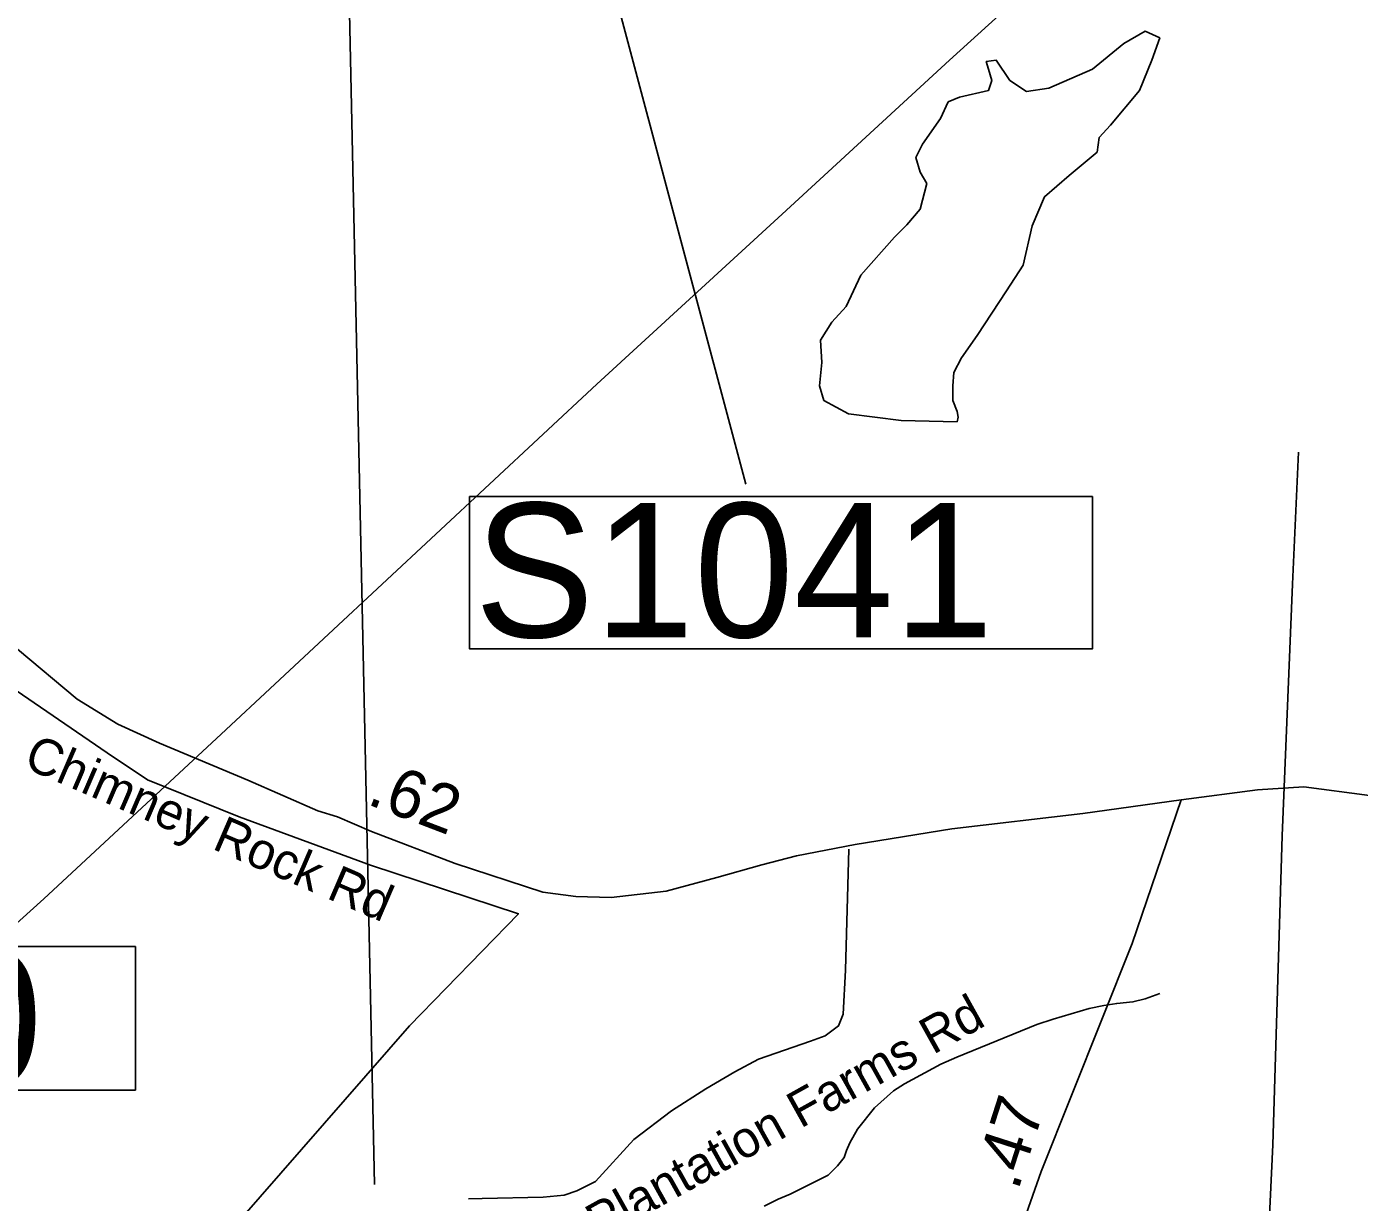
# Model space of a CAD drawing. Extents: x 1662474 to 1856135, y 779280 to 917889.
# Drawn here: x 1720345 to 1723820, y 842490 to 845555 of the extents above; entities that cross this region are included whole.
import ezdxf

# ---------------------------------------------------------------- set-up
doc = ezdxf.new("R2010")
doc.units = 0
for name, color, linetype in [('Exist Boundary Political City Limit New', 7, 'Continuous'), ('Exist Hydrographic Misc Water Feature', 7, 'Continuous'), ('Exist Hydrographic Pond Under 1500 Sq Ft', 7, 'Continuous'), ('Exist Road Non-System Type 51', 7, 'Continuous'), ('Exist Road Non-System Type 51 Label', 7, 'Continuous'), ('Exist Road Primary Interstate Structure Cantilever Sign Number Label', 7, 'Continuous'), ('Exist Road Primary Interstate Structure Ovrhead Sign CELL', 7, 'Continuous'), ('Exist Road Secondary Mileage Hundredths English Label', 7, 'Continuous'), ('Exist Road Secondary Mileage Tenths English Label', 7, 'Continuous'), ('Exist Road Secondary Structure Ovrhead Sign Number Label', 7, 'Continuous'), ('Exist Road Secondary Type 51 Attributed', 7, 'Continuous'), ('Exist Road Secondary Type 51 Label', 7, 'Continuous'), ('Exist Utilities Electrical Transmission Line', 7, 'Continuous'), ('Map Preparation Boundary City Limit Buffer Line', 7, 'Continuous')]:
    doc.layers.add(name, color=color, linetype=linetype)

msp = doc.modelspace()

# ---------------------------------------------------------------- linework, layer by layer
at = {"layer": 'Exist Boundary Political City Limit New'}
msp.add_lwpolyline([(1720840.2, 842373.8), (1721343.4, 842950.2), (1721627.4, 843242.4), (1721242.1, 843368.8), (1720898.9, 843495.1), (1720660.6, 843591.7), (1720555.5, 843661.8), (1720223.1, 843888.9)], dxfattribs=at)
at = {"layer": 'Exist Hydrographic Misc Water Feature'}
msp.add_lwpolyline([(1723299.5, 843034.3), (1723261.6, 843020.3), (1723229.4, 843012.7), (1723187.2, 843008.6), (1723153.3, 843002.8), (1723115.2, 842995.4), (1723021.1, 842967.7), (1722979, 842953.8), (1722770.5, 842868.6), (1722728.3, 842850.6), (1722634.1, 842799.2), (1722605.6, 842780.9), (1722555.6, 842736.8), (1722511.1, 842681.1), (1722491, 842645.3), (1722483, 842625), (1722476.9, 842607.1), (1722458.8, 842585.3), (1722434.6, 842561.2), (1722408.6, 842547.8), (1722336.2, 842511.5), (1722304.2, 842498.2), (1722268.1, 842480)], dxfattribs=at)
at = {"layer": 'Exist Hydrographic Pond Under 1500 Sq Ft'}
for points in [[(1722747.8, 845359.2), (1722777, 845370.9), (1722852.8, 845388.4), (1722861.6, 845414.7), (1722852.8, 845443.8), (1722847, 845464.2), (1722873.3, 845467.2), (1722908.3, 845414.7), (1722952.1, 845385.5), (1723010.4, 845394.2), (1723124.2, 845443.8), (1723206, 845510.9), (1723261.4, 845543), (1723299.3, 845525.5), (1723278.9, 845467.2), (1723246.8, 845388.4), (1723170.9, 845298), (1723141.8, 845265.9), (1723135.9, 845228), (1723063, 845166.7), (1722998.8, 845111.3), (1722966.7, 845035.5), (1722943.3, 844933.4), (1722899.5, 844866.3), (1722823.7, 844749.6), (1722782.8, 844691.3), (1722762.4, 844653.4), (1722759.5, 844618.4), (1722759.5, 844580.4), (1722771.1, 844551.3), (1722774.1, 844536.7), (1722771.1, 844525), (1722625.2, 844527.9)], [(1722625.2, 844527.9), (1722488.1, 844545.4), (1722423.9, 844580.4), (1722412.2, 844618.4), (1722418, 844679.6), (1722415.1, 844738), (1722444.3, 844784.6), (1722482.2, 844825.5), (1722520.2, 844907.1), (1722607.7, 845006.3), (1722639.8, 845038.4), (1722674.8, 845079.2), (1722692.3, 845146.3), (1722674.8, 845175.5), (1722663.2, 845213.4), (1722680.7, 845248.4), (1722727.4, 845315.5), (1722747.8, 845359.2)]]:
    msp.add_lwpolyline(points, dxfattribs=at)
at = {"layer": 'Exist Road Non-System Type 51'}
msp.add_lwpolyline([(1722488.8, 843410.9), (1722480.4, 843095.4), (1722473.6, 842980.8), (1722462, 842950), (1722427.2, 842923.9), (1722388.8, 842909.9), (1722253.4, 842863.2), (1722191.9, 842829.9), (1722115.9, 842786), (1722026.4, 842728.8), (1721928.4, 842654), (1721828.4, 842544.2), (1721779.4, 842519.6), (1721746.9, 842508.9), (1721691.9, 842503.6), (1721532.4, 842500.4), (1721496.9, 842499.4)], dxfattribs=at)
at = {"layer": 'Exist Road Primary Interstate Structure Cantilever Sign Number Label'}
msp.add_line((1721147.2, 847447.7), (1721252.2, 842536.5), dxfattribs=at)
at = {"layer": 'Exist Road Primary Interstate Structure Ovrhead Sign CELL'}
msp.add_lwpolyline([(1719048.7, 843156.8), (1720628.8, 843156.8), (1720628.8, 842782.7), (1719048.7, 842782.7)], close=True, dxfattribs=at)
at = {"layer": 'Exist Road Secondary Structure Ovrhead Sign Number Label'}
msp.add_line((1721449.8, 847248.7), (1722220.5, 844361.9), dxfattribs=at)
msp.add_lwpolyline([(1721500.1, 844329.8), (1723124, 844329.8), (1723124, 843932.5), (1721500.1, 843932.5)], close=True, dxfattribs=at)
at = {"layer": 'Exist Road Secondary Type 51 Attributed'}
for points in [[(1720321, 843932.4), (1720477.2, 843802), (1720582.7, 843736.4), (1720691.9, 843686.9), (1720921.7, 843590.4), (1721104.6, 843511), (1721155.3, 843495.2), (1721244.2, 843456.6), (1721462.5, 843373.3), (1721691, 843298.4), (1721777.4, 843287), (1721868.8, 843284.5), (1722012.2, 843301), (1722144.3, 843336.5), (1722261.7, 843369.5), (1722351.9, 843393.6), (1722505.5, 843422.8), (1722756.9, 843463.5), (1723098.5, 843503.4), (1723355.3, 843539.6)], [(1723355.3, 843539.6), (1723554.5, 843565.1), (1723675.3, 843572.8), (1723846.3, 843551), (1724370.5, 843420.3), (1724449.2, 843408.9), (1724545.6, 843402.3), (1725051.8, 843415.9)], [(1722192.8, 840360.3), (1722495.2, 841190.2), (1722520.8, 841260.3), (1722701.2, 841747.1), (1722989.8, 842570.5), (1723227.7, 843164.5), (1723355.3, 843539.6)]]:
    msp.add_lwpolyline(points, dxfattribs=at)
at = {"layer": 'Exist Utilities Electrical Transmission Line'}
for points in [[(1715050.5, 839158.9), (1715309, 839376.4), (1715546.5, 839503.8), (1716319.7, 839914), (1716772.7, 840161.3), (1716914.2, 840269.9), (1717101.9, 840420.2), (1717687.4, 840890.3), (1718124.1, 841275.8), (1718657.7, 841754.5), (1719177.1, 842205.4), (1719690.2, 842650.1), (1720389.8, 843281.2), (1720852.7, 843710.6), (1721831.4, 844622.9), (1722314.6, 845066.1), (1722751.4, 845467.6), (1723167.9, 845845.5)], [(1723661.2, 844445.6), (1723645.6, 844101.5), (1723618.5, 843445.6), (1723593.8, 842639.5), (1723562.7, 841975.4), (1723544.8, 841431.3)]]:
    msp.add_lwpolyline(points, dxfattribs=at)
at = {"layer": 'Map Preparation Boundary City Limit Buffer Line'}
msp.add_lwpolyline([(1720840.2, 842373.8), (1721343.4, 842950.2), (1721627.4, 843242.4), (1721242.1, 843368.8), (1720898.9, 843495.1), (1720660.6, 843591.7), (1720555.5, 843661.8), (1720223.1, 843888.9)], dxfattribs=at)

# ---------------------------------------------------------------- texts
at = {"layer": 'Exist Road Non-System Type 51 Label'}
msp.add_text('Plantation Farms Rd', height=95, rotation=29.1249, dxfattribs=at).set_placement((1721838.3, 842389.3))
at = {"layer": 'Exist Road Primary Interstate Structure Ovrhead Sign CELL'}
msp.add_text('S1030', height=350, dxfattribs=at).set_placement((1719032.7, 842794.3))
at = {"layer": 'Exist Road Secondary Mileage Hundredths English Label'}
msp.add_text('.62', height=125, rotation=339.112, dxfattribs=at).set_placement((1721229, 843529.3))
at = {"layer": 'Exist Road Secondary Mileage Tenths English Label'}
msp.add_text('.47', height=125, rotation=72.1676, dxfattribs=at).set_placement((1722929.6, 842518.2))
at = {"layer": 'Exist Road Secondary Structure Ovrhead Sign Number Label'}
msp.add_text('S1041', height=350, dxfattribs=at).set_placement((1721512.7, 843963.1))
at = {"layer": 'Exist Road Secondary Type 51 Label'}
for s, rotation, p in [('Gallimore Dairy Rd', 19.251, (1719686.3, 845357.9)), ('Chimney Rock Rd', 336.6544, (1720333.3, 843625.3))]:
    msp.add_text(s, height=95, rotation=rotation, dxfattribs=at).set_placement(p)

doc.saveas('drawing.dxf')
